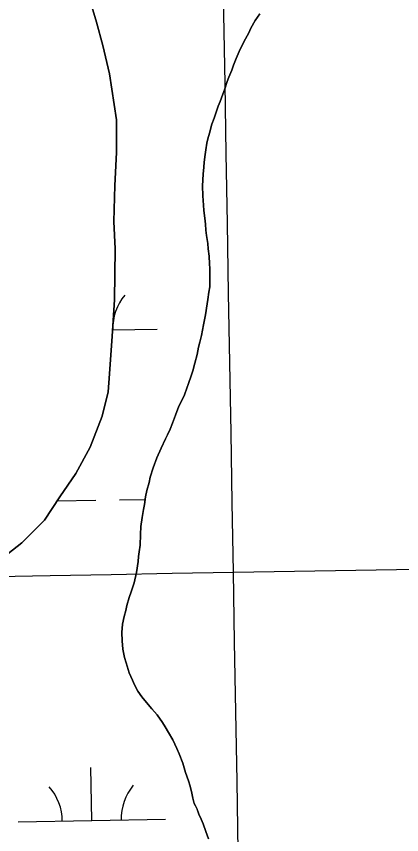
# Model space of a CAD drawing. Extents: x 3887375 to 3925618, y 296674 to 322633.
# Drawn here: x 3907329 to 3907590, y 308258 to 308813 of the extents above; entities that cross this region are included whole.
import ezdxf

# ---------------------------------------------------------------- set-up
doc = ezdxf.new("R2010")
doc.units = 0
for name, color, linetype in [('V-GRID-MAJR', 7, 'Continuous'), ('V-RIVR-EDGE', 7, 'Continuous'), ('V-TOPO-SHOR', 7, 'Continuous'), ('V-WETL-SWMP', 7, 'Continuous')]:
    doc.layers.add(name, color=color, linetype=linetype)

msp = doc.modelspace()

# ---------------------------------------------------------------- linework, layer by layer
at = {"layer": 'V-GRID-MAJR'}
for points in [[(3907580.116, 302379.405), (3907476.16, 308435.86100000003), (3907372.144, 314495.787), (3907268.128, 320555.708), (3907268.068, 320559.18200000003)], [(3891546.068, 308165.905), (3896856.111, 308255.118), (3902166.142, 308345.103), (3907476.16, 308435.86100000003), (3912786.164, 308527.391), (3918096.1550000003, 308619.693), (3923406.132, 308712.768), (3923406.133, 308712.768)]]:
    msp.add_spline(points, degree=3, dxfattribs=at)
at = {"layer": 'V-RIVR-EDGE'}
msp.add_spline([(3906242.1103076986, 309767.9921249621), (3906253.2549666, 309773.7217180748), (3906262.0834926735, 309774.08369771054), (3906267.44920806, 309770.9999494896), (3906274.747248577, 309773.2847637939), (3906279.75288242, 309779.79715703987), (3906289.0136175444, 309799.7323801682), (3906303.2524641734, 309815.0495733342), (3906313.258986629, 309826.1553213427), (3906327.859812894, 309832.6439884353), (3906345.5358459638, 309841.04410164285), (3906357.8423674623, 309850.99273228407), (3906363.99847535, 309857.11847069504), (3906367.0917140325, 309866.32226304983), (3906367.5039931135, 309877.835544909), (3906367.1505548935, 309890.11834025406), (3906367.169535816, 309897.79449419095), (3906369.4904138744, 309905.0811461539), (3906377.9579093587, 309914.6554595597), (3906383.728311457, 309920.0145316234), (3906388.7197096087, 309920.769809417), (3906402.9101548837, 309916.51281004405), (3906410.9729636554, 309917.64430316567), (3906415.211931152, 309924.54240220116), (3906417.546095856, 309937.20236191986), (3906417.169880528, 309940.27377254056), (3906414.494615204, 309944.8861082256), (3906401.068938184, 309947.9897864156), (3906396.855594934, 309951.4544951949), (3906396.8717287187, 309957.97922604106), (3906402.6449779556, 309964.48972119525), (3906402.665856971, 309972.93349052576), (3906403.069594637, 309980.9925031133), (3906409.9923688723, 309986.7325357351), (3906418.831334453, 309991.31640003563), (3906418.8465191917, 309997.457323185), (3906415.785548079, 310001.3029925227), (3906410.036024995, 310004.38768978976), (3906397.380810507, 310008.64089297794), (3906397.782650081, 310015.9322901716), (3906398.5701954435, 310023.99035371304), (3906398.592023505, 310032.81793074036), (3906398.6081572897, 310039.34266158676), (3906399.8326569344, 310068.89300710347), (3906407.136391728, 310073.4806675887), (3906420.569661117, 310073.4474509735), (3906496.5540946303, 310069.421462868), (3906539.522524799, 310062.0228234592), (3906547.9568036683, 310058.1638674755), (3906757.658556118, 309960.1575842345), (3906784.4909292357, 309946.2740739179), (3906795.222360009, 309940.10657747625), (3906809.399518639, 309930.47627034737), (3906825.128990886, 309927.7507055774), (3906832.0242427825, 309922.360314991), (3906839.667180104, 309908.9080646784), (3906841.1729904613, 309897.0062298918), (3906840.0073316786, 309891.2519615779), (3906836.914092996, 309882.04816922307), (3906830.358043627, 309869.3986490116), (3906827.2771425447, 309865.1843567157), (3906826.1133818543, 309860.197703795), (3906825.709644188, 309852.1386912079), (3906824.162075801, 309847.15298733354), (3906819.929751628, 309842.9415421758), (3906817.6155168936, 309838.34154409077), (3906816.8365129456, 309833.737749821), (3906814.8965954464, 309825.29872572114), (3906812.57287025, 309816.8606506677), (3906807.940604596, 309806.12542370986), (3906805.613083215, 309796.1521178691), (3906797.1408424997, 309784.6587659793), (3906795.9770818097, 309779.67211305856), (3906797.502822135, 309775.8302399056), (3906806.705665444, 309772.3531935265), (3906818.9713779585, 309765.7980932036), (3906822.4171058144, 309762.33528251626), (3906823.9238652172, 309750.81725542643), (3906830.4315132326, 309743.8925830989), (3906842.696276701, 309736.9536750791), (3906851.5238537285, 309736.9318470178), (3906868.8056395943, 309741.1110246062), (3906896.454978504, 309747.1836164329), (3906907.1987468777, 309746.00562004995), (3906916.7692640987, 309736.00289377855), (3906926.713149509, 309721.7773337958), (3906933.573286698, 309702.18605842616), (3906930.8610085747, 309691.8298939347), (3906927.0067978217, 309685.3146535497), (3906921.239242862, 309681.10700457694), (3906913.1802302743, 309681.5107422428), (3906893.6183753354, 309686.5486436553), (3906879.8098396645, 309690.03707858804), (3906870.2127491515, 309689.29318934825), (3906867.1327971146, 309685.46270474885), (3906866.3480988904, 309678.55606429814), (3906867.0900900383, 309668.1913583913), (3906875.1244274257, 309657.8086206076), (3906887.735036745, 309635.51645566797), (3906893.0703826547, 309620.15086114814), (3906893.033369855, 309605.1823609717), (3906886.471626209, 309590.22999457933), (3906878.375600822, 309575.6652320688), (3906873.7366918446, 309562.2433512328), (3906872.552052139, 309548.81292898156), (3906875.1978970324, 309532.30255469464), (3906880.145639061, 309515.4026784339), (3906891.2295590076, 309496.5685789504), (3906903.1124128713, 309490.3982353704), (3906917.6714811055, 309479.9993638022), (3906918.042951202, 309475.0089146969), (3906916.4877904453, 309466.952749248), (3906906.8650756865, 309455.8460521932), (3906901.85279852, 309446.647005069), (3906901.4452646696, 309437.0527616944), (3906903.3358317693, 309425.5337855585), (3906917.5016018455, 309411.2977860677), (3906932.0549758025, 309398.5960683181), (3906941.243583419, 309389.3619064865), (3906944.6598908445, 309374.0010571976), (3906947.300990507, 309355.5716444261), (3906948.4106555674, 309338.6812586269), (3906950.2936302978, 309324.0918209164), (3906957.163257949, 309308.33862251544), (3906970.565208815, 309295.63975190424), (3906992.401438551, 309279.08192530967), (3907009.634823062, 309263.68691035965), (3907021.8957903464, 309255.2127715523), (3907036.831073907, 309241.74248936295), (3907040.2625660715, 309232.5225632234), (3907039.4788168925, 309225.9997304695), (3907045.9845668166, 309218.3074427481), (3907050.589310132, 309217.91224649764), (3907062.8721054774, 309218.2656847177), (3907078.612966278, 309220.1458123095), (3907099.343327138, 309222.0136023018), (3907118.160343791, 309226.188983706), (3907127.75363812, 309225.39764215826), (3907133.116506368, 309221.16247084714), (3907137.7032178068, 309213.47492835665), (3907143.0490032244, 309202.3312185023), (3907146.881385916, 309200.01888185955), (3907153.7870773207, 309198.8503759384), (3907162.237489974, 309201.516150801), (3907170.6784121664, 309200.3438486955), (3907176.4241390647, 309195.7239206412), (3907176.404209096, 309187.66395900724), (3907179.46992544, 309185.7373281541), (3907185.612746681, 309186.48975880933), (3907201.33937179, 309182.6127709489), (3907213.9945862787, 309178.3595677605), (3907225.4869891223, 309169.50351934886), (3907232.7584563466, 309161.0417181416), (3907235.8099369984, 309153.3579718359), (3907329.337537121, 309103.9990193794), (3907342.7546727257, 309097.44107191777), (3907350.8146343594, 309097.4211419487), (3907356.197432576, 309101.245932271), (3907374.313267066, 309132.289750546), (3907392.399681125, 309151.4355302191), (3907418.165096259, 309171.71375205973), (3907429.702104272, 309180.8966653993), (3907434.323930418, 309187.41000769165), (3907435.1076795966, 309193.9328404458), (3907445.914085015, 309218.0861520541), (3907443.2568515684, 309229.9908339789), (3907438.6729872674, 309238.8297995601), (3907439.073877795, 309245.7373890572), (3907442.931884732, 309253.78786022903), (3907442.9470694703, 309259.9287833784), (3907441.811780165, 309266.4563613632), (3907439.136514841, 309271.0686970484), (3907435.2974888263, 309270.694379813), (3907432.21753679, 309266.8638952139), (3907413.740671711, 309245.0324107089), (3907391.0760876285, 309237.0284427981), (3907382.631369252, 309236.66551411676), (3907369.98944141, 309246.2920250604), (3907366.949349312, 309258.58146372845), (3907362.7863055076, 309282.3879804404), (3907366.666140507, 309299.26602863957), (3907377.8316784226, 309313.4393910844), (3907401.65907415, 309326.0462042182), (3907435.076917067, 309336.71025271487), (3907448.8996884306, 309338.97893323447), (3907468.842503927, 309332.7886596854), (3907487.6263039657, 309323.5307716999), (3907504.8644337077, 309310.054795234), (3907506.755949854, 309298.9196267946), (3907505.9589140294, 309287.02348628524), (3907497.8562453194, 309269.77206989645), (3907497.068699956, 309261.71400635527), (3907499.7306786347, 309251.72836291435), (3907505.8260475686, 309233.2904087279), (3907516.916610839, 309217.1429631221), (3907529.9423463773, 309207.51550313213), (3907536.0832695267, 309207.5003183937), (3907546.8317831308, 309208.2413604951), (3907558.7279236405, 309207.44432467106), (3907575.9859833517, 309202.02830983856), (3907589.398373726, 309193.55132389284), (3907598.972687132, 309185.08382840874), (3907603.169896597, 309175.0943887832), (3907615.0062472, 309150.11746805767), (3907615.748238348, 309139.7527621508), (3907612.651203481, 309129.0137390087), (3907609.1931380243, 309127.4870496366), (3907604.6007323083, 309132.8717459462), (3907604.6197132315, 309140.54789988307), (3907602.3320517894, 309146.6945173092), (3907595.043501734, 309148.24777997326), (3907592.7264198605, 309142.49635879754), (3907590.3979494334, 309132.13924526), (3907589.9837722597, 309119.8583480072), (3907587.2733922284, 309110.2697989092), (3907580.352516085, 309105.297381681), (3907570.756374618, 309104.93730013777), (3907558.4688340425, 309102.6648234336), (3907555.0003290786, 309096.91624939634), (3907554.209936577, 309087.7067627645), (3907555.7119507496, 309074.26969719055), (3907561.054889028, 309061.9745642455), (3907569.857790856, 309051.9737360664), (3907577.152984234, 309053.10712728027), (3907585.9758160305, 309051.16626073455), (3907601.700543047, 309046.5216574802), (3907607.458607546, 309046.8912294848), (3907615.5280596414, 309050.70937648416), (3907622.8726034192, 309071.80076793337), (3907628.6439545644, 309077.5436476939), (3907640.928648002, 309078.66470130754), (3907650.1504722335, 309082.8638088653), (3907651.698040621, 309087.8495127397), (3907642.5046877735, 309095.1646360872), (3907640.9922340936, 309104.3798169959), (3907647.9349382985, 309118.1798112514), (3907656.777700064, 309124.2989063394), (3907666.3709943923, 309123.5075647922), (3907671.731964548, 309118.5047780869), (3907677.462506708, 309107.7439268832), (3907685.885397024, 309099.2792785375), (3907693.156864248, 309090.81747733), (3907692.3721660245, 309083.9108368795), (3907692.34843987, 309074.3156444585), (3907697.675244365, 309055.4957806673), (3907698.018243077, 309038.99110065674), (3907705.6108809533, 309005.19704241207), (3907709.783415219, 308985.2286026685), (3907720.493017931, 308970.23352919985), (3907733.118811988, 308954.0822874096), (3907744.213171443, 308939.47007259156), (3907750.331317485, 308930.243503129), (3907766.04655404, 308921.7608229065), (3907782.533202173, 308914.811475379), (3907793.270327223, 308910.9468251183), (3907810.5302850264, 308906.2984256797), (3907827.7921409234, 308902.41764163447), (3907841.214021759, 308897.7787326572), (3907853.8701852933, 308893.9093371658), (3907866.9224941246, 308895.0284926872), (3907884.584291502, 308897.67149044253), (3907903.4022572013, 308902.2306795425), (3907916.8658960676, 308914.47930922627), (3907934.15812144, 308922.88037148), (3907944.150408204, 308928.22900403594), (3907946.8351639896, 308927.45474531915), (3907947.58379846, 308919.77669329), (3907939.5114992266, 308914.80712320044), (3907937.186824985, 308905.9852404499), (3907942.539253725, 308897.5281844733), (3907948.671635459, 308894.0587304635), (3907961.738179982, 308900.93500143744), (3907971.7503967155, 308914.34359562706), (3907975.989364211, 308921.2416946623), (3907978.2941084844, 308922.00361577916), (3907985.199799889, 308920.8351098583), (3907995.928383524, 308913.51619032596), (3908003.6026393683, 308912.7295940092), (3908010.132115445, 308914.63249870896), (3908015.90346659, 308920.37537846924), (3908018.9891129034, 308926.5087092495), (3908018.6375727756, 308939.55911998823), (3908022.880336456, 308947.99244981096), (3908025.6002069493, 308961.4190758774), (3908026.784846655, 308974.84949812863), (3908029.11616422, 308986.3580347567), (3908034.5065548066, 308993.2532866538), (3908038.3474789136, 308994.39521928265), (3908042.563669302, 308992.081933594), (3908045.6236913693, 308987.8524565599), (3908053.2932019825, 308985.14682175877), (3908068.2588550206, 308983.9583858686), (3908077.861639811, 308987.0051212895), (3908084.781566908, 308991.5937308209), (3908095.5822780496, 309013.44419624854), (3908122.8943125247, 309038.3243142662), (3908138.2769898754, 309050.5681987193), (3908144.424556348, 309053.23966785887), (3908151.3330948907, 309053.22258502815), (3908156.695963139, 309048.9874137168), (3908172.008411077, 309032.82952860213), (3908175.834150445, 309027.8305380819), (3908177.3371136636, 309014.7772802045), (3908177.2498014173, 308979.46697209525), (3908180.6499750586, 308957.58139196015), (3908184.721910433, 308896.9293363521), (3908196.1307972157, 308854.29821061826), (3908206.4138851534, 308822.0327398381), (3908205.2235511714, 308806.29947140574), (3908197.9103259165, 308797.87373395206), (3908195.19140447, 308784.8309155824), (3908193.6324475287, 308775.239519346), (3908195.899229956, 308760.6491325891), (3908202.7555709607, 308739.5226264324), (3908211.15283703, 308720.69517027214), (3908210.360546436, 308710.7180682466), (3908201.4883642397, 308692.7009345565), (3908191.0932888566, 308679.67709711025), (3908188.7686146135, 308670.85521435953), (3908188.3601317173, 308660.8771632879), (3908194.0650496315, 308639.7535042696), (3908206.649085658, 308606.7147238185), (3908210.8130785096, 308583.2920148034), (3908217.9792016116, 308532.227559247), (3908217.9061250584, 308502.6743665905), (3908212.8501917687, 308475.82016541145), (3908207.4341769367, 308458.56210569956), (3908207.422788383, 308453.9564133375), (3908208.939987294, 308446.66027091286), (3908215.0619295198, 308438.96893223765), (3908220.051429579, 308438.95659463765), (3908231.546679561, 308431.25196931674), (3908241.1257381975, 308424.7035123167), (3908246.1152382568, 308424.6911747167), (3908273.0273312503, 308443.0475109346), (3908282.2501045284, 308447.63042618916), (3908288.0091180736, 308448.38380589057), (3908299.514807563, 308444.9010652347), (3908317.521501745, 308431.806998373), (3908333.217757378, 308415.64816421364), (3908355.0492418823, 308397.17129913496), (3908378.3979252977, 308371.39829163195), (3908401.7361692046, 308341.40339946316)], degree=3, dxfattribs=at)
at = {"layer": 'V-TOPO-SHOR'}
for points in [[(3907378.7, 308824.485), (3907383.275, 308809.063), (3907387.6210000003, 308793.17100000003), (3907391.991, 308773.99700000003), (3907396.694, 308742.884), (3907396.8740000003, 308720.63300000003), (3907395.649, 308698.371), (3907394.912, 308673.77), (3907395.9990000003, 308655.275), (3907395.344, 308620.602), (3907393.9020000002, 308595.99700000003), (3907392.002, 308570.451), (3907391.164, 308558.26300000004), (3907387.08, 308541.83400000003), (3907378.821, 308520.684), (3907369.128, 308502.805), (3907358.247, 308487.023), (3907347.832, 308471.246), (3907332.497, 308455.896), (3907316.4390000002, 308443.352), (3907302.9280000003, 308434.107), (3907286.599, 308425.542), (3907272.6010000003, 308418.637), (3907258.142, 308411.022)], [(3907460.11, 308629.542), (3907460.071, 308634.15), (3907460.044, 308637.605), (3907460.239, 308641.981), (3907459.983, 308645.205), (3907459.711, 308650.26900000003), (3907458.9790000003, 308655.33), (3907458.719, 308659.014), (3907457.984, 308664.306), (3907457.495, 308667.987), (3907457.23, 308672.132), (3907456.739, 308676.044), (3907456.004, 308681.336), (3907455.744, 308685.018), (3907455.463, 308691.23600000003), (3907455.176, 308698.14400000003), (3907455.574, 308705.977), (3907455.995, 308710.819), (3907456.2, 308714.044), (3907457.079, 308719.349), (3907457.511, 308722.576), (3907458.168, 308726.95900000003), (3907458.8340000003, 308729.95900000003), (3907459.954, 308733.88300000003), (3907461.519, 308739.886), (3907463.098, 308744.043), (3907464.222, 308747.277), (3907465.795, 308752.129), (3907467.151, 308755.363), (3907468.953, 308760.214), (3907470.307, 308763.911), (3907471.88, 308768.761), (3907473.006, 308771.765), (3907475.042, 308776.619), (3907476.166, 308779.853), (3907477.971, 308784.473), (3907480.006, 308789.097), (3907482.724, 308794.877), (3907484.311, 308797.88300000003), (3907486.582, 308801.817), (3907487.938, 308805.053), (3907490.8910000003, 308810.145), (3907494.078, 308814.777)], [(3907459.2290000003, 308255.00800000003), (3907457.345, 308260.06), (3907455.6920000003, 308265.114), (3907454.285, 308268.328), (3907452.645, 308271.768), (3907451.2320000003, 308275.674), (3907449.591, 308278.885), (3907448.6410000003, 308282.561), (3907447.9220000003, 308286.012), (3907446.7320000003, 308290.61), (3907445.782, 308294.286), (3907443.662, 308300.029), (3907441.77, 308306.23), (3907439.415, 308312.663), (3907437.772, 308316.335), (3907434.96, 308322.069), (3907432.157, 308327.113), (3907429.822, 308331.011), (3907427.954, 308333.991), (3907424.458, 308339.029), (3907420.739, 308343.145), (3907417.2490000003, 308347.493), (3907413.9930000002, 308351.382), (3907411.198, 308355.276), (3907409.09, 308359.404), (3907407.683, 308362.618), (3907405.338, 308367.666), (3907403.4420000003, 308374.33), (3907402.2600000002, 308378.006), (3907401.062, 308383.755), (3907400.556, 308389.278), (3907400.509, 308395.037), (3907400.927, 308400.569), (3907402.035, 308405.875), (3907403.1550000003, 308409.799), (3907403.819, 308413.261), (3907405.3850000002, 308418.8), (3907406.737, 308422.49700000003), (3907408.7600000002, 308428.733), (3907410.3170000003, 308435.655), (3907411.406, 308443.266), (3907411.841, 308446.493), (3907412.275, 308449.721), (3907412.9280000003, 308454.333), (3907413.1, 308461.477), (3907413.287, 308467.006), (3907414.159, 308473.003), (3907415.035, 308478.536), (3907415.701, 308481.766), (3907416.58, 308487.07300000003), (3907417.466, 308491.226), (3907419.0330000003, 308496.766), (3907419.6950000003, 308500.456), (3907421.718, 308506.692), (3907424.196, 308513.391), (3907427.137, 308520.094), (3907430.08, 308526.339), (3907431.44, 308529.114), (3907433.25, 308533.044), (3907434.8310000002, 308536.972), (3907436.859, 308542.516), (3907439.114, 308548.525), (3907440.9280000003, 308551.994), (3907442.968, 308556.156), (3907444.543, 308560.776), (3907445.669, 308564.01), (3907447.47, 308569.093), (3907448.594, 308572.556), (3907449.935, 308577.63300000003), (3907451.498, 308583.636), (3907452.381, 308588.479), (3907453.274, 308591.942), (3907454.3880000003, 308596.559), (3907455.9420000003, 308603.71), (3907457.267, 308610.632), (3907458.361, 308618.011), (3907458.795, 308621.01), (3907459.448, 308625.851), (3907460.11, 308629.542)]]:
    msp.add_lwpolyline(points, dxfattribs=at)
at = {"layer": 'V-WETL-SWMP'}
for p, q in [((3907394.1566314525, 308600.33092745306), (3907424.3066683, 308600.8484384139)), ((3907356.4053058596, 308484.2339409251), (3907382.8861045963, 308484.6884711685)), ((3907398.8837481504, 308484.9630630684), (3907416.2793795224, 308485.26165075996)), ((3907380.023398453, 308267.36433439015), (3907379.4055666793, 308303.35903238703)), ((3907330.0307623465, 308266.5062347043), (3907430.0160345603, 308268.22243407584))]:
    msp.add_line(p, q, dxfattribs=at)
for points in [[(3907316.438, 308443.351), (3907332.498, 308455.896), (3907347.833, 308471.245), (3907358.2460000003, 308487.023), (3907369.127, 308502.805), (3907378.8200000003, 308520.685), (3907387.0810000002, 308541.833), (3907391.164, 308558.26300000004), (3907392.002, 308570.45), (3907393.903, 308595.99700000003), (3907395.343, 308620.603), (3907395.9990000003, 308655.275), (3907394.912, 308673.77), (3907395.649, 308698.371), (3907396.8740000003, 308720.63300000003), (3907396.694, 308742.884), (3907391.991, 308773.998), (3907387.62, 308793.17), (3907383.275, 308809.063), (3907378.699, 308824.485)], [(3907494.079, 308814.778), (3907490.892, 308810.145)], [(3907490.892, 308810.145), (3907487.9390000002, 308805.054), (3907486.583, 308801.818), (3907484.312, 308797.884), (3907482.724, 308794.877), (3907480.007, 308789.097), (3907477.971, 308784.473), (3907476.166, 308779.852), (3907475.041, 308776.618), (3907473.007, 308771.765), (3907471.879, 308768.761), (3907470.306, 308763.911), (3907468.954, 308760.215), (3907467.151, 308755.363), (3907465.795, 308752.128), (3907464.222, 308747.278), (3907463.097, 308744.044), (3907461.518, 308739.885), (3907459.954, 308733.884), (3907458.835, 308729.95900000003), (3907458.168, 308726.95900000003), (3907457.512, 308722.577), (3907457.078, 308719.349), (3907456.2, 308714.044), (3907455.995, 308710.818), (3907455.574, 308705.977), (3907455.177, 308698.143), (3907455.463, 308691.235), (3907455.744, 308685.018), (3907456.004, 308681.335), (3907456.738, 308676.043), (3907457.23, 308672.131), (3907457.494, 308667.987), (3907457.985, 308664.306), (3907458.719, 308659.014), (3907458.9790000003, 308655.331), (3907459.711, 308650.26900000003), (3907459.9820000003, 308645.204), (3907460.239, 308641.982), (3907460.044, 308637.604), (3907460.072, 308634.14900000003), (3907460.109, 308629.542), (3907459.448, 308625.852), (3907458.796, 308621.009), (3907458.36, 308618.011), (3907457.268, 308610.632), (3907455.9420000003, 308603.711), (3907454.3880000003, 308596.558), (3907453.274, 308591.942), (3907452.38, 308588.48), (3907451.498, 308583.636), (3907449.935, 308577.634), (3907448.594, 308572.556), (3907447.47, 308569.092), (3907445.669, 308564.01), (3907444.543, 308560.776), (3907442.968, 308556.156), (3907440.929, 308551.994), (3907439.114, 308548.52400000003), (3907436.86, 308542.517), (3907434.832, 308536.972), (3907433.251, 308533.044), (3907431.44, 308529.114), (3907430.0810000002, 308526.338), (3907427.137, 308520.09500000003), (3907424.197, 308513.392), (3907421.718, 308506.692), (3907419.6950000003, 308500.457), (3907419.034, 308496.766), (3907417.467, 308491.22500000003), (3907416.579, 308487.072), (3907415.701, 308481.767), (3907415.0360000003, 308478.537), (3907414.159, 308473.002), (3907413.2860000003, 308467.006), (3907413.1010000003, 308461.476), (3907412.929, 308454.33400000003), (3907412.275, 308449.722), (3907411.84, 308446.494), (3907411.406, 308443.266), (3907410.316, 308435.656), (3907408.7600000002, 308428.733), (3907406.737, 308422.498), (3907405.3850000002, 308418.801), (3907403.818, 308413.261), (3907403.1550000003, 308409.8), (3907402.035, 308405.875), (3907400.926, 308400.569), (3907400.5100000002, 308395.037), (3907400.557, 308389.279), (3907401.063, 308383.755), (3907402.261, 308378.006), (3907403.4420000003, 308374.331), (3907405.339, 308367.666), (3907407.683, 308362.618), (3907409.091, 308359.405), (3907411.198, 308355.276), (3907413.9930000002, 308351.38300000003), (3907417.25, 308347.493), (3907420.74, 308343.145), (3907424.4590000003, 308339.029)], [(3907424.4590000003, 308339.029), (3907427.955, 308333.99), (3907429.822, 308331.011), (3907432.156, 308327.114), (3907434.961, 308322.069), (3907437.772, 308316.33400000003), (3907439.414, 308312.662), (3907441.77, 308306.231), (3907443.663, 308300.028), (3907445.782, 308294.286), (3907446.733, 308290.609), (3907447.9220000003, 308286.012), (3907448.6410000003, 308282.56200000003), (3907449.592, 308278.885), (3907451.231, 308275.673), (3907452.644, 308271.76900000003), (3907454.285, 308268.327), (3907455.693, 308265.114), (3907457.346, 308260.06), (3907459.23, 308255.00800000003)]]:
    msp.add_lwpolyline(points, dxfattribs=at)
for centre, radius, start, end in [((3907429.540683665, 308601.41315090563), 35.24628790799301, 140.21153501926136, 181.7551933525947), ((3907324.7804498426, 308266.8909887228), 35.24628790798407, 0.2115380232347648, 41.7551963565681), ((3907435.250049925, 308268.7871465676), 35.24628790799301, 140.21153501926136, 181.7551933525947)]:
    msp.add_arc(centre, radius, start, end, dxfattribs=at)

doc.saveas('drawing.dxf')
